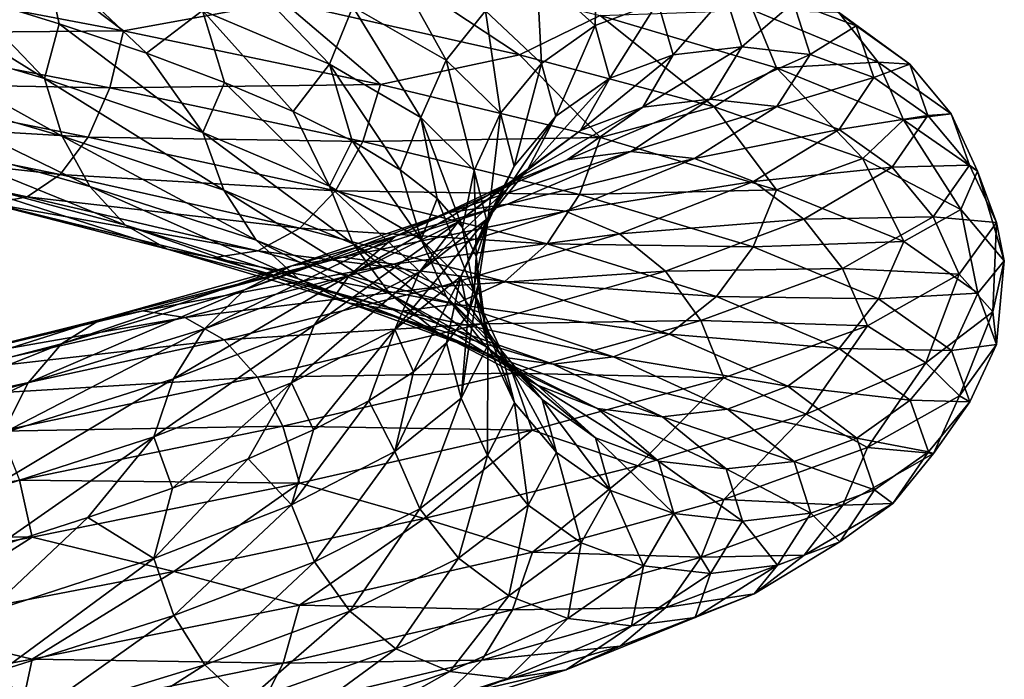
# Model space of a CAD drawing. Header units: metres. Extents: x -109 to 109, y -917 to 389.
# Tile 344 of 656: x 9 to 19, y -648 to -641. Entities that reach past the tile are written whole.
import ezdxf

# ---------------------------------------------------------------- set-up
doc = ezdxf.new("R2010")
doc.units = ezdxf.units.M
doc.layers.add('solid_24503124_XXX_01_SW0001_01', color=7, linetype='CONTINUOUS')

msp = doc.modelspace()

# ---------------------------------------------------------------- linework, layer by layer
at = {"layer": 'solid_24503124_XXX_01_SW0001_01'}
for points in [[(8.659174, -640.049438, -15.756832), (9.797177, -640.910278, -14.995806), (6.81839, -640.342224, -16.469366)], [(8.659174, -640.049438, -15.756832), (11.458955, -640.606995, -13.989355), (9.797177, -640.910278, -14.995806)], [(10.62096, -640.699524, -7.321767), (11.94136, -641.258362, -5.32283), (10.838099, -640.103394, -7.505759)], [(11.94136, -641.258362, -5.32283), (12.185493, -640.661621, -5.466166), (10.838099, -640.103394, -7.505759)], [(14.102925, -640.305176, -3.55435), (14.709834, -640.854492, -1.005091), (14.730626, -640.065735, -3.768452)], [(14.709834, -640.854492, -1.005091), (15.364548, -640.613037, -1.10619), (14.730626, -640.065735, -3.768452)], [(7.048058, -640.837341, -10.46016), (8.97306, -641.406311, -9.037327), (7.06529, -640.21698, -10.344659)], [(8.97306, -641.406311, -9.037327), (8.132161, -640.527466, -9.610631), (7.06529, -640.21698, -10.344659)], [(8.971789, -640.136047, -9.058053), (8.132161, -640.527466, -9.610631), (9.126648, -640.836853, -8.776603)], [(8.971789, -640.136047, -9.058053), (9.126648, -640.836853, -8.776603), (10.03515, -641.143738, -7.854467)], [(8.971789, -640.136047, -9.058053), (10.03515, -641.143738, -7.854467), (10.62096, -640.699524, -7.321767)], [(12.471762, -640.199341, -13.042759), (13.921907, -641.158752, -11.753963), (11.458955, -640.606995, -13.989355)], [(12.185493, -640.661621, -5.466166), (13.158547, -641.216248, -3.222621), (12.565954, -640.146545, -5.682302)], [(12.471762, -640.199341, -13.042759), (14.764288, -640.751038, -10.633175), (13.921907, -641.158752, -11.753963)], [(13.158547, -641.216248, -3.222621), (13.56939, -640.699951, -3.36903), (12.565954, -640.146545, -5.682302)], [(13.56939, -640.699951, -3.36903), (14.153339, -641.250854, -0.915822), (14.102925, -640.305176, -3.55435)], [(14.153339, -641.250854, -0.915822), (14.709834, -640.854492, -1.005091), (14.102925, -640.305176, -3.55435)], [(16.713293, -640.3172, -4.427125), (17.432537, -640.858276, -1.40793), (17.247929, -640.716736, -4.598948)], [(16.777056, -640.615051, -1.315178), (17.432537, -640.858276, -1.40793), (16.713293, -640.3172, -4.427125)], [(6.81839, -640.342224, -16.469366), (9.797177, -640.910278, -14.995806), (6.718122, -640.936829, -16.199699)], [(8.97306, -641.406311, -9.037327), (9.126648, -640.836853, -8.776603), (8.132161, -640.527466, -9.610631)], [(11.458955, -640.606995, -13.989355), (12.473031, -641.469604, -13.022033), (9.797177, -640.910278, -14.995806)], [(11.458955, -640.606995, -13.989355), (13.921907, -641.158752, -11.753963), (12.473031, -641.469604, -13.022033)], [(14.709834, -640.854492, -1.005091), (14.863932, -641.402588, 1.611517), (15.364548, -640.613037, -1.10619)], [(14.863932, -641.402588, 1.611517), (15.525504, -641.159119, 1.626418), (15.364548, -640.613037, -1.10619)], [(15.364548, -640.613037, -1.10619), (15.525504, -641.159119, 1.626418), (16.070675, -640.533264, -1.212075)], [(15.525504, -641.159119, 1.626418), (16.239027, -641.077148, 1.645643), (16.070675, -640.533264, -1.212075)], [(16.070675, -640.533264, -1.212075), (16.239027, -641.077148, 1.645643), (16.777056, -640.615051, -1.315178)], [(16.239027, -641.077148, 1.645643), (16.95281, -641.156738, 1.667695), (16.777056, -640.615051, -1.315178)], [(16.777056, -640.615051, -1.315178), (16.95281, -641.156738, 1.667695), (17.432537, -640.858276, -1.40793)], [(10.62096, -640.699524, -7.321767), (10.03515, -641.143738, -7.854467), (10.849803, -641.448486, -6.852275)], [(10.62096, -640.699524, -7.321767), (10.849803, -641.448486, -6.852275), (11.565654, -641.752136, -5.775679)], [(10.62096, -640.699524, -7.321767), (11.565654, -641.752136, -5.775679), (11.94136, -641.258362, -5.32283)], [(11.94136, -641.258362, -5.32283), (12.89492, -641.813782, -3.124025), (12.185493, -640.661621, -5.466166)], [(12.89492, -641.813782, -3.124025), (13.158547, -641.216248, -3.222621), (12.185493, -640.661621, -5.466166)], [(13.158547, -641.216248, -3.222621), (13.724816, -641.768494, -0.843374), (13.56939, -640.699951, -3.36903)], [(13.724816, -641.768494, -0.843374), (14.153339, -641.250854, -0.915822), (13.56939, -640.699951, -3.36903)], [(16.354179, -640.695557, -7.735243), (16.599787, -641.296387, -7.858477), (14.764288, -640.751038, -10.633175)], [(16.354179, -640.695557, -7.735243), (17.660118, -641.236816, -4.727719), (16.599787, -641.296387, -7.858477)], [(17.247929, -640.716736, -4.598948), (17.660118, -641.236816, -4.727719), (16.354179, -640.695557, -7.735243)], [(17.247929, -640.716736, -4.598948), (17.990181, -641.256165, -1.483506), (17.660118, -641.236816, -4.727719)], [(17.432537, -640.858276, -1.40793), (17.990181, -641.256165, -1.483506), (17.247929, -640.716736, -4.598948)], [(14.764288, -640.751038, -10.633175), (15.950307, -641.700867, -9.138195), (13.921907, -641.158752, -11.753963)], [(14.764288, -640.751038, -10.633175), (16.599787, -641.296387, -7.858477), (15.950307, -641.700867, -9.138195)], [(6.718122, -640.936829, -16.199699), (9.653105, -641.505249, -14.747656), (6.561863, -641.448425, -15.786687)], [(9.797177, -640.910278, -14.995806), (9.653105, -641.505249, -14.747656), (6.718122, -640.936829, -16.199699)], [(9.157589, -642.008484, -9.23696), (8.97306, -641.406311, -9.037327), (7.048058, -640.837341, -10.46016)], [(7.193, -641.440063, -10.688841), (9.157589, -642.008484, -9.23696), (7.048058, -640.837341, -10.46016)], [(8.97306, -641.406311, -9.037327), (10.622464, -641.969788, -7.300797), (9.126648, -640.836853, -8.776603)], [(10.622464, -641.969788, -7.300797), (10.03515, -641.143738, -7.854467), (9.126648, -640.836853, -8.776603)], [(9.797177, -640.910278, -14.995806), (12.473031, -641.469604, -13.022033), (9.653105, -641.505249, -14.747656)], [(14.153339, -641.250854, -0.915822), (14.301607, -641.80072, 1.602189), (14.709834, -640.854492, -1.005091)], [(14.301607, -641.80072, 1.602189), (14.863932, -641.402588, 1.611517), (14.709834, -640.854492, -1.005091)], [(16.95281, -641.156738, 1.667695), (17.615156, -641.397949, 1.691079), (17.432537, -640.858276, -1.40793)], [(17.432537, -640.858276, -1.40793), (17.615156, -641.397949, 1.691079), (17.990181, -641.256165, -1.483506)], [(10.622464, -641.969788, -7.300797), (10.849803, -641.448486, -6.852275), (10.03515, -641.143738, -7.854467)], [(15.207738, -641.705444, 4.344765), (15.906658, -641.621277, 4.488444), (16.239027, -641.077148, 1.645643)], [(15.525504, -641.159119, 1.626418), (15.207738, -641.705444, 4.344765), (16.239027, -641.077148, 1.645643)], [(16.239027, -641.077148, 1.645643), (15.906658, -641.621277, 4.488444), (16.95281, -641.156738, 1.667695)], [(13.921907, -641.158752, -11.753963), (14.765791, -642.021301, -10.612205), (12.473031, -641.469604, -13.022033)], [(12.89492, -641.813782, -3.124025), (13.449843, -642.366882, -0.792239), (13.158547, -641.216248, -3.222621)], [(13.449843, -642.366882, -0.792239), (13.724816, -641.768494, -0.843374), (13.158547, -641.216248, -3.222621)], [(13.921907, -641.158752, -11.753963), (15.950307, -641.700867, -9.138195), (14.765791, -642.021301, -10.612205)], [(14.559707, -641.950928, 4.214472), (15.207738, -641.705444, 4.344765), (15.525504, -641.159119, 1.626418)], [(14.863932, -641.402588, 1.611517), (14.559707, -641.950928, 4.214472), (15.525504, -641.159119, 1.626418)], [(15.906658, -641.621277, 4.488444), (16.605831, -641.69873, 4.634995), (16.95281, -641.156738, 1.667695)], [(17.660118, -641.236816, -4.727719), (17.925339, -641.836914, -4.805942), (16.599787, -641.296387, -7.858477)], [(16.95281, -641.156738, 1.667695), (16.605831, -641.69873, 4.634995), (17.615156, -641.397949, 1.691079)], [(17.660118, -641.236816, -4.727719), (18.420109, -641.774963, -1.538071), (17.925339, -641.836914, -4.805942)], [(17.990181, -641.256165, -1.483506), (18.420109, -641.774963, -1.538071), (17.660118, -641.236816, -4.727719)], [(11.94136, -641.258362, -5.32283), (11.565654, -641.752136, -5.775679), (12.177836, -642.05542, -4.632966)], [(11.94136, -641.258362, -5.32283), (12.177836, -642.05542, -4.632966), (12.679681, -642.358093, -3.435879)], [(11.94136, -641.258362, -5.32283), (12.679681, -642.358093, -3.435879), (12.89492, -641.813782, -3.124025)], [(13.724816, -641.768494, -0.843374), (13.868595, -642.319641, 1.598711), (14.153339, -641.250854, -0.915822)], [(13.868595, -642.319641, 1.598711), (14.301607, -641.80072, 1.602189), (14.153339, -641.250854, -0.915822)], [(16.599787, -641.296387, -7.858477), (17.502071, -642.239807, -6.197215), (15.950307, -641.700867, -9.138195)], [(16.599787, -641.296387, -7.858477), (17.925339, -641.836914, -4.805942), (17.502071, -642.239807, -6.197215)], [(17.615156, -641.397949, 1.691079), (18.178642, -641.794128, 1.714305), (17.990181, -641.256165, -1.483506)], [(17.990181, -641.256165, -1.483506), (18.178642, -641.794128, 1.714305), (18.420109, -641.774963, -1.538071)], [(6.561863, -641.448425, -15.786687), (9.428579, -642.017456, -14.368176), (6.358939, -641.837158, -15.25515)], [(9.653105, -641.505249, -14.747656), (9.428579, -642.017456, -14.368176), (6.561863, -641.448425, -15.786687)], [(9.444375, -642.53186, -9.55442), (9.157589, -642.008484, -9.23696), (7.193, -641.440063, -10.688841)], [(7.418262, -641.964233, -11.051444), (9.444375, -642.53186, -9.55442), (7.193, -641.440063, -10.688841)], [(10.840913, -642.57135, -7.464931), (10.622464, -641.969788, -7.300797), (8.97306, -641.406311, -9.037327)], [(9.157589, -642.008484, -9.23696), (10.840913, -642.57135, -7.464931), (8.97306, -641.406311, -9.037327)], [(10.622464, -641.969788, -7.300797), (11.94305, -642.528687, -5.301578), (10.849803, -641.448486, -6.852275)], [(11.94305, -642.528687, -5.301578), (11.565654, -641.752136, -5.775679), (10.849803, -641.448486, -6.852275)], [(14.008891, -642.350769, 4.107061), (14.559707, -641.950928, 4.214472), (14.863932, -641.402588, 1.611517)], [(14.301607, -641.80072, 1.602189), (14.008891, -642.350769, 4.107061), (14.863932, -641.402588, 1.611517)], [(16.605831, -641.69873, 4.634995), (17.254622, -641.937927, 4.773907), (17.615156, -641.397949, 1.691079)], [(17.615156, -641.397949, 1.691079), (17.254622, -641.937927, 4.773907), (18.178642, -641.794128, 1.714305)], [(9.653105, -641.505249, -14.747656), (12.28961, -642.065063, -12.802755), (9.428579, -642.017456, -14.368176)], [(12.473031, -641.469604, -13.022033), (12.28961, -642.065063, -12.802755), (9.653105, -641.505249, -14.747656)], [(12.473031, -641.469604, -13.022033), (14.765791, -642.021301, -10.612205), (12.28961, -642.065063, -12.802755)], [(14.420542, -642.253479, 6.966058), (15.083284, -642.167236, 7.22973), (15.906658, -641.621277, 4.488444)], [(15.207738, -641.705444, 4.344765), (14.420542, -642.253479, 6.966058), (15.906658, -641.621277, 4.488444)], [(15.906658, -641.621277, 4.488444), (15.083284, -642.167236, 7.22973), (16.605831, -641.69873, 4.634995)], [(11.94305, -642.528687, -5.301578), (12.177836, -642.05542, -4.632966), (11.565654, -641.752136, -5.775679)], [(13.806055, -642.500916, 6.724507), (14.420542, -642.253479, 6.966058), (15.207738, -641.705444, 4.344765)], [(14.559707, -641.950928, 4.214472), (13.806055, -642.500916, 6.724507), (15.207738, -641.705444, 4.344765)], [(15.950307, -641.700867, -9.138195), (16.601477, -642.56665, -7.837225), (14.765791, -642.021301, -10.612205)], [(15.083284, -642.167236, 7.22973), (15.746266, -642.242554, 7.496318), (16.605831, -641.69873, 4.634995)], [(16.605831, -641.69873, 4.634995), (15.746266, -642.242554, 7.496318), (17.254622, -641.937927, 4.773907)], [(15.950307, -641.700867, -9.138195), (17.502071, -642.239807, -6.197215), (16.601477, -642.56665, -7.837225)], [(6.358939, -641.837158, -15.25515), (9.137003, -642.406921, -13.880185), (6.1202, -642.069519, -14.633724)], [(9.428579, -642.017456, -14.368176), (9.137003, -642.406921, -13.880185), (6.358939, -641.837158, -15.25515)], [(12.89492, -641.813782, -3.124025), (12.679681, -642.358093, -3.435879), (13.064448, -642.659485, -2.198776)], [(12.89492, -641.813782, -3.124025), (13.064448, -642.659485, -2.198776), (13.329078, -642.960449, -0.929775)], [(12.89492, -641.813782, -3.124025), (13.329078, -642.960449, -0.929775), (13.449843, -642.366882, -0.792239)], [(13.449843, -642.366882, -0.792239), (13.590741, -642.918884, 1.601128), (13.724816, -641.768494, -0.843374)], [(13.584742, -642.870972, 4.028057), (14.008891, -642.350769, 4.107061), (14.301607, -641.80072, 1.602189)], [(13.868595, -642.319641, 1.598711), (13.584742, -642.870972, 4.028057), (14.301607, -641.80072, 1.602189)], [(13.590741, -642.918884, 1.601128), (13.868595, -642.319641, 1.598711), (13.724816, -641.768494, -0.843374)], [(17.254622, -641.937927, 4.773907), (17.806574, -642.332397, 4.895417), (18.178642, -641.794128, 1.714305)], [(17.925339, -641.836914, -4.805942), (18.520197, -642.773865, -3.037544), (17.502071, -642.239807, -6.197215)], [(18.178642, -641.794128, 1.714305), (17.806574, -642.332397, 4.895417), (18.613075, -642.311584, 1.735913)], [(18.420109, -641.774963, -1.538071), (18.696743, -642.374146, -1.568548), (17.925339, -641.836914, -4.805942)], [(17.925339, -641.836914, -4.805942), (18.696743, -642.374146, -1.568548), (18.520197, -642.773865, -3.037544)], [(18.178642, -641.794128, 1.714305), (18.613075, -642.311584, 1.735913), (18.420109, -641.774963, -1.538071)], [(18.420109, -641.774963, -1.538071), (18.613075, -642.311584, 1.735913), (18.696743, -642.374146, -1.568548)], [(9.816355, -642.935669, -9.970986), (9.444375, -642.53186, -9.55442), (7.418262, -641.964233, -11.051444)], [(7.71044, -642.36908, -11.526565), (9.816355, -642.935669, -9.970986), (7.418262, -641.964233, -11.051444)], [(13.283751, -642.902405, 6.522531), (13.806055, -642.500916, 6.724507), (14.559707, -641.950928, 4.214472)], [(14.008891, -642.350769, 4.107061), (13.283751, -642.902405, 6.522531), (14.559707, -641.950928, 4.214472)], [(15.746266, -642.242554, 7.496318), (16.361473, -642.479858, 7.746617), (17.254622, -641.937927, 4.773907)], [(17.254622, -641.937927, 4.773907), (16.361473, -642.479858, 7.746617), (17.806574, -642.332397, 4.895417)], [(9.428579, -642.017456, -14.368176), (12.00376, -642.578064, -12.468272), (9.137003, -642.406921, -13.880185)], [(11.180415, -643.09375, -7.727221), (10.840913, -642.57135, -7.464931), (9.157589, -642.008484, -9.23696)], [(9.444375, -642.53186, -9.55442), (11.180415, -643.09375, -7.727221), (9.157589, -642.008484, -9.23696)], [(12.28961, -642.065063, -12.802755), (12.00376, -642.578064, -12.468272), (9.428579, -642.017456, -14.368176)], [(12.188657, -643.129517, -5.424812), (11.94305, -642.528687, -5.301578), (10.622464, -641.969788, -7.300797)], [(10.840913, -642.57135, -7.464931), (12.188657, -643.129517, -5.424812), (10.622464, -641.969788, -7.300797)], [(11.94305, -642.528687, -5.301578), (12.896745, -643.084045, -3.102463), (12.177836, -642.05542, -4.632966)], [(12.28961, -642.065063, -12.802755), (14.548653, -642.617432, -10.428212), (12.00376, -642.578064, -12.468272)], [(12.896745, -643.084045, -3.102463), (12.679681, -642.358093, -3.435879), (12.177836, -642.05542, -4.632966)], [(14.765791, -642.021301, -10.612205), (14.548653, -642.617432, -10.428212), (12.28961, -642.065063, -12.802755)], [(14.765791, -642.021301, -10.612205), (16.601477, -642.56665, -7.837225), (14.548653, -642.617432, -10.428212)], [(6.1202, -642.069519, -14.633724), (8.793965, -642.640198, -13.309993), (5.862714, -642.139465, -13.966653)], [(8.793965, -642.640198, -13.309993), (8.423989, -642.711121, -12.698176), (5.862714, -642.139465, -13.966653)], [(9.137003, -642.406921, -13.880185), (8.793965, -642.640198, -13.309993), (6.1202, -642.069519, -14.633724)], [(13.189863, -642.804565, 9.409604), (13.796045, -642.716431, 9.785101), (15.083284, -642.167236, 7.22973)], [(14.420542, -642.253479, 6.966058), (13.189863, -642.804565, 9.409604), (15.083284, -642.167236, 7.22973)], [(15.083284, -642.167236, 7.22973), (13.796045, -642.716431, 9.785101), (15.746266, -642.242554, 7.496318)], [(12.627817, -643.053833, 9.064371), (13.189863, -642.804565, 9.409604), (14.420542, -642.253479, 6.966058)], [(13.806055, -642.500916, 6.724507), (12.627817, -643.053833, 9.064371), (14.420542, -642.253479, 6.966058)], [(13.796045, -642.716431, 9.785101), (14.402447, -642.789795, 10.163555), (15.746266, -642.242554, 7.496318)], [(15.746266, -642.242554, 7.496318), (14.402447, -642.789795, 10.163555), (16.361473, -642.479858, 7.746617)], [(17.502071, -642.239807, -6.197215), (17.927164, -643.107178, -4.78438), (16.601477, -642.56665, -7.837225)], [(17.502071, -642.239807, -6.197215), (18.520197, -642.773865, -3.037544), (17.927164, -643.107178, -4.78438)], [(10.253596, -643.185913, -10.464554), (9.816355, -642.935669, -9.970986), (7.71044, -642.36908, -11.526565)], [(8.05388, -642.620483, -12.08896), (10.253596, -643.185913, -10.464554), (7.71044, -642.36908, -11.526565)], [(12.896745, -643.084045, -3.102463), (13.064448, -642.659485, -2.198776), (12.679681, -642.358093, -3.435879)], [(12.881557, -643.423889, 6.370707), (13.283751, -642.902405, 6.522531), (14.008891, -642.350769, 4.107061)], [(13.584742, -642.870972, 4.028057), (12.881557, -643.423889, 6.370707), (14.008891, -642.350769, 4.107061)], [(13.312575, -643.471069, 3.98201), (13.584742, -642.870972, 4.028057), (13.868595, -642.319641, 1.598711)], [(13.590741, -642.918884, 1.601128), (13.312575, -643.471069, 3.98201), (13.868595, -642.319641, 1.598711)], [(13.449843, -642.366882, -0.792239), (13.329078, -642.960449, -0.929775), (13.472261, -643.261841, 0.362206)], [(13.449843, -642.366882, -0.792239), (13.472261, -643.261841, 0.362206), (13.590741, -642.918884, 1.601128)], [(16.361473, -642.479858, 7.746617), (16.884855, -642.87262, 7.962889), (17.806574, -642.332397, 4.895417)], [(17.806574, -642.332397, 4.895417), (16.884855, -642.87262, 7.962889), (18.232115, -642.848511, 4.9928)], [(17.806574, -642.332397, 4.895417), (18.232115, -642.848511, 4.9928), (18.613075, -642.311584, 1.735913)], [(18.613075, -642.311584, 1.735913), (18.232115, -642.848511, 4.9928), (18.892607, -642.909912, 1.75445)], [(18.696743, -642.374146, -1.568548), (18.974638, -643.306458, 0.256315), (18.520197, -642.773865, -3.037544)], [(18.613075, -642.311584, 1.735913), (18.892607, -642.909912, 1.75445), (18.696743, -642.374146, -1.568548)], [(18.696743, -642.374146, -1.568548), (18.892607, -642.909912, 1.75445), (18.974638, -643.306458, 0.256315)], [(9.137003, -642.406921, -13.880185), (11.632547, -642.968567, -12.038715), (8.793965, -642.640198, -13.309993)], [(12.00376, -642.578064, -12.468272), (11.632547, -642.968567, -12.038715), (9.137003, -642.406921, -13.880185)], [(11.620771, -643.496338, -8.072229), (11.180415, -643.09375, -7.727221), (9.444375, -642.53186, -9.55442)], [(9.816355, -642.935669, -9.970986), (11.620771, -643.496338, -8.072229), (9.444375, -642.53186, -9.55442)], [(12.570366, -643.650818, -5.623537), (12.188657, -643.129517, -5.424812), (10.840913, -642.57135, -7.464931)], [(11.180415, -643.09375, -7.727221), (12.570366, -643.650818, -5.623537), (10.840913, -642.57135, -7.464931)], [(12.00376, -642.578064, -12.468272), (14.21026, -643.131348, -10.148719), (11.632547, -642.968567, -12.038715)], [(13.161964, -643.684082, -3.180686), (12.896745, -643.084045, -3.102463), (11.94305, -642.528687, -5.301578)], [(12.188657, -643.129517, -5.424812), (13.161964, -643.684082, -3.180686), (11.94305, -642.528687, -5.301578)], [(14.548653, -642.617432, -10.428212), (14.21026, -643.131348, -10.148719), (12.00376, -642.578064, -12.468272)], [(12.150088, -643.456848, 8.774265), (12.627817, -643.053833, 9.064371), (13.806055, -642.500916, 6.724507)], [(13.283751, -642.902405, 6.522531), (12.150088, -643.456848, 8.774265), (13.806055, -642.500916, 6.724507)], [(14.402447, -642.789795, 10.163555), (14.965151, -643.025269, 10.517657), (16.361473, -642.479858, 7.746617)], [(16.601477, -642.56665, -7.837225), (16.357344, -643.163452, -7.693888), (14.548653, -642.617432, -10.428212)], [(16.361473, -642.479858, 7.746617), (14.965151, -643.025269, 10.517657), (16.884855, -642.87262, 7.962889)], [(16.601477, -642.56665, -7.837225), (17.927164, -643.107178, -4.78438), (16.357344, -643.163452, -7.693888)], [(10.724792, -643.275269, -10.999599), (10.253596, -643.185913, -10.464554), (8.05388, -642.620483, -12.08896)], [(8.423989, -642.711121, -12.698176), (10.724792, -643.275269, -10.999599), (8.05388, -642.620483, -12.08896)], [(8.793965, -642.640198, -13.309993), (11.195818, -643.203003, -11.537269), (8.423989, -642.711121, -12.698176)], [(11.632547, -642.968567, -12.038715), (11.195818, -643.203003, -11.537269), (8.793965, -642.640198, -13.309993)], [(12.896745, -643.084045, -3.102463), (13.451747, -643.637146, -0.770348), (13.064448, -642.659485, -2.198776)], [(13.451747, -643.637146, -0.770348), (13.329078, -642.960449, -0.929775), (13.064448, -642.659485, -2.198776)], [(14.548653, -642.617432, -10.428212), (16.357344, -643.163452, -7.693888), (14.21026, -643.131348, -10.148719)], [(11.195818, -643.203003, -11.537269), (10.724792, -643.275269, -10.999599), (8.423989, -642.711121, -12.698176)], [(11.551124, -643.360107, 11.599713), (12.081992, -643.270203, 12.075388), (13.796045, -642.716431, 9.785101)], [(13.189863, -642.804565, 9.409604), (11.551124, -643.360107, 11.599713), (13.796045, -642.716431, 9.785101)], [(13.796045, -642.716431, 9.785101), (12.081992, -643.270203, 12.075388), (14.402447, -642.789795, 10.163555)], [(18.520197, -642.773865, -3.037544), (18.698647, -643.644409, -1.546657), (17.927164, -643.107178, -4.78438)], [(18.520197, -642.773865, -3.037544), (18.974638, -643.306458, 0.256315), (18.698647, -643.644409, -1.546657)], [(11.058908, -643.611023, 11.161597), (11.551124, -643.360107, 11.599713), (13.189863, -642.804565, 9.409604)], [(12.627817, -643.053833, 9.064371), (11.058908, -643.611023, 11.161597), (13.189863, -642.804565, 9.409604)], [(12.081992, -643.270203, 12.075388), (12.613053, -643.341858, 12.554055), (14.402447, -642.789795, 10.163555)], [(14.402447, -642.789795, 10.163555), (12.613053, -643.341858, 12.554055), (14.965151, -643.025269, 10.517657)], [(12.623478, -644.02478, 6.277933), (12.881557, -643.423889, 6.370707), (13.584742, -642.870972, 4.028057)], [(13.312575, -643.471069, 3.98201), (12.623478, -644.02478, 6.277933), (13.584742, -642.870972, 4.028057)], [(14.965151, -643.025269, 10.517657), (15.443867, -643.416443, 10.822241), (16.884855, -642.87262, 7.962889)], [(16.884855, -642.87262, 7.962889), (15.443867, -643.416443, 10.822241), (17.288368, -643.387451, 8.13333)], [(16.884855, -642.87262, 7.962889), (17.288368, -643.387451, 8.13333), (18.232115, -642.848511, 4.9928)], [(18.232115, -642.848511, 4.9928), (17.288368, -643.387451, 8.13333), (18.505924, -643.446045, 5.060092)], [(18.232115, -642.848511, 4.9928), (18.505924, -643.446045, 5.060092), (18.892607, -642.909912, 1.75445)], [(12.138385, -643.745056, -8.481684), (11.620771, -643.496338, -8.072229), (9.816355, -642.935669, -9.970986)], [(10.253596, -643.185913, -10.464554), (12.138385, -643.745056, -8.481684), (9.816355, -642.935669, -9.970986)], [(11.632547, -642.968567, -12.038715), (13.770812, -643.523071, -9.790573), (11.195818, -643.203003, -11.537269)], [(14.21026, -643.131348, -10.148719), (13.770812, -643.523071, -9.790573), (11.632547, -642.968567, -12.038715)], [(11.782218, -643.979553, 8.554579), (12.150088, -643.456848, 8.774265), (13.283751, -642.902405, 6.522531)], [(12.881557, -643.423889, 6.370707), (11.782218, -643.979553, 8.554579), (13.283751, -642.902405, 6.522531)], [(13.590741, -642.918884, 1.601128), (13.389484, -643.862305, 2.948291), (13.312575, -643.471069, 3.98201)], [(13.451747, -643.637146, -0.770348), (13.472261, -643.261841, 0.362206), (13.329078, -642.960449, -0.929775)], [(13.590741, -642.918884, 1.601128), (13.492376, -643.5625, 1.659285), (13.389484, -643.862305, 2.948291)], [(13.590741, -642.918884, 1.601128), (13.472261, -643.261841, 0.362206), (13.492376, -643.5625, 1.659285)], [(18.892607, -642.909912, 1.75445), (18.505924, -643.446045, 5.060092), (18.853939, -643.837952, 3.575483)], [(18.892607, -642.909912, 1.75445), (18.853939, -643.837952, 3.575483), (18.974638, -643.306458, 0.256315)], [(10.640533, -644.015442, 10.792542), (11.058908, -643.611023, 11.161597), (12.627817, -643.053833, 9.064371)], [(12.150088, -643.456848, 8.774265), (10.640533, -644.015442, 10.792542), (12.627817, -643.053833, 9.064371)], [(13.065468, -644.051941, -5.886096), (12.570366, -643.650818, -5.623537), (11.180415, -643.09375, -7.727221)], [(11.620771, -643.496338, -8.072229), (13.065468, -644.051941, -5.886096), (11.180415, -643.09375, -7.727221)], [(12.613053, -643.341858, 12.554055), (13.105845, -643.575684, 13.00115), (14.965151, -643.025269, 10.517657)], [(13.72838, -644.236328, -0.800825), (13.451747, -643.637146, -0.770348), (12.896745, -643.084045, -3.102463)], [(13.161964, -643.684082, -3.180686), (13.72838, -644.236328, -0.800825), (12.896745, -643.084045, -3.102463)], [(14.965151, -643.025269, 10.517657), (13.105845, -643.575684, 13.00115), (15.443867, -643.416443, 10.822241)], [(12.696196, -643.832825, -8.926084), (12.138385, -643.745056, -8.481684), (10.253596, -643.185913, -10.464554)], [(10.724792, -643.275269, -10.999599), (12.696196, -643.832825, -8.926084), (10.253596, -643.185913, -10.464554)], [(13.574155, -644.204224, -3.309457), (13.161964, -643.684082, -3.180686), (12.188657, -643.129517, -5.424812)], [(12.570366, -643.650818, -5.623537), (13.574155, -644.204224, -3.309457), (12.188657, -643.129517, -5.424812)], [(14.21026, -643.131348, -10.148719), (15.976882, -643.678528, -7.477753), (13.770812, -643.523071, -9.790573)], [(16.357344, -643.163452, -7.693888), (15.976882, -643.678528, -7.477753), (14.21026, -643.131348, -10.148719)], [(16.357344, -643.163452, -7.693888), (17.663536, -643.704712, -4.685784), (15.976882, -643.678528, -7.477753)], [(17.927164, -643.107178, -4.78438), (17.663536, -643.704712, -4.685784), (16.357344, -643.163452, -7.693888)], [(17.927164, -643.107178, -4.78438), (18.698647, -643.644409, -1.546657), (17.663536, -643.704712, -4.685784)], [(9.557667, -643.921265, 13.470878), (9.99692, -643.829834, 14.032071), (12.081992, -643.270203, 12.075388)], [(11.551124, -643.360107, 11.599713), (9.557667, -643.921265, 13.470878), (12.081992, -643.270203, 12.075388)], [(12.081992, -643.270203, 12.075388), (9.99692, -643.829834, 14.032071), (12.613053, -643.341858, 12.554055)], [(11.195818, -643.203003, -11.537269), (13.253803, -643.759033, -9.373141), (10.724792, -643.275269, -10.999599)], [(13.253803, -643.759033, -9.373141), (12.696196, -643.832825, -8.926084), (10.724792, -643.275269, -10.999599)], [(13.770812, -643.523071, -9.790573), (13.253803, -643.759033, -9.373141), (11.195818, -643.203003, -11.537269)], [(13.451747, -643.637146, -0.770348), (13.592665, -644.189148, 1.623356), (13.472261, -643.261841, 0.362206)], [(13.592665, -644.189148, 1.623356), (13.492376, -643.5625, 1.659285), (13.472261, -643.261841, 0.362206)], [(9.150396, -644.173523, 12.953468), (9.557667, -643.921265, 13.470878), (11.551124, -643.360107, 11.599713)], [(11.058908, -643.611023, 11.161597), (9.150396, -644.173523, 12.953468), (11.551124, -643.360107, 11.599713)], [(9.99692, -643.829834, 14.032071), (10.436332, -643.899963, 14.596289), (12.613053, -643.341858, 12.554055)], [(12.613053, -643.341858, 12.554055), (10.436332, -643.899963, 14.596289), (13.105845, -643.575684, 13.00115)], [(15.443867, -643.416443, 10.822241), (15.812943, -643.930176, 11.060767), (17.288368, -643.387451, 8.13333)], [(17.288368, -643.387451, 8.13333), (15.812943, -643.930176, 11.060767), (17.548006, -643.984192, 8.247632)], [(17.288368, -643.387451, 8.13333), (17.548006, -643.984192, 8.247632), (18.505924, -643.446045, 5.060092)], [(18.974638, -643.306458, 0.256315), (18.894529, -644.180176, 1.776678), (18.698647, -643.644409, -1.546657)], [(18.974638, -643.306458, 0.256315), (18.853939, -643.837952, 3.575483), (18.894529, -644.180176, 1.776678)], [(10.318368, -644.539185, 10.512062), (10.640533, -644.015442, 10.792542), (12.150088, -643.456848, 8.774265)], [(11.782218, -643.979553, 8.554579), (10.318368, -644.539185, 10.512062), (12.150088, -643.456848, 8.774265)], [(11.546165, -644.581238, 8.41826), (11.782218, -643.979553, 8.554579), (12.881557, -643.423889, 6.370707)], [(12.623478, -644.02478, 6.277933), (11.546165, -644.581238, 8.41826), (12.881557, -643.423889, 6.370707)], [(13.647431, -644.299011, -6.198637), (13.065468, -644.051941, -5.886096), (11.620771, -643.496338, -8.072229)], [(12.138385, -643.745056, -8.481684), (13.647431, -644.299011, -6.198637), (11.620771, -643.496338, -8.072229)], [(13.312575, -643.471069, 3.98201), (12.817499, -644.463684, 5.470673), (12.623478, -644.02478, 6.277933)], [(13.312575, -643.471069, 3.98201), (13.163794, -644.162415, 4.22172), (12.817499, -644.463684, 5.470673)], [(13.105845, -643.575684, 13.00115), (13.525084, -643.965515, 13.384845), (15.443867, -643.416443, 10.822241)], [(13.312575, -643.471069, 3.98201), (13.389484, -643.862305, 2.948291), (13.163794, -644.162415, 4.22172)], [(15.443867, -643.416443, 10.822241), (13.525084, -643.965515, 13.384845), (15.812943, -643.930176, 11.060767)], [(18.505924, -643.446045, 5.060092), (17.548006, -643.984192, 8.247632), (18.157423, -644.371094, 6.825209)], [(18.505924, -643.446045, 5.060092), (18.157423, -644.371094, 6.825209), (18.853939, -643.837952, 3.575483)], [(10.436332, -643.899963, 14.596289), (10.844079, -644.132446, 15.122768), (13.105845, -643.575684, 13.00115)], [(13.105845, -643.575684, 13.00115), (10.844079, -644.132446, 15.122768), (13.525084, -643.965515, 13.384845)], [(13.770812, -643.523071, -9.790573), (15.482801, -644.071655, -7.201885), (13.253803, -643.759033, -9.373141)], [(13.314459, -644.741333, 4.004574), (13.389484, -643.862305, 2.948291), (13.492376, -643.5625, 1.659285)], [(13.592665, -644.189148, 1.623356), (13.314459, -644.741333, 4.004574), (13.492376, -643.5625, 1.659285)], [(15.976882, -643.678528, -7.477753), (15.482801, -644.071655, -7.201885), (13.770812, -643.523071, -9.790573)], [(8.804223, -644.579102, 12.517017), (9.150396, -644.173523, 12.953468), (11.058908, -643.611023, 11.161597)], [(10.640533, -644.015442, 10.792542), (8.804223, -644.579102, 12.517017), (11.058908, -643.611023, 11.161597)], [(14.108791, -644.60376, -3.481281), (13.574155, -644.204224, -3.309457), (12.570366, -643.650818, -5.623537)], [(13.065468, -644.051941, -5.886096), (14.108791, -644.60376, -3.481281), (12.570366, -643.650818, -5.623537)], [(14.158309, -644.755127, -0.85539), (13.72838, -644.236328, -0.800825), (13.161964, -643.684082, -3.180686)], [(13.574155, -644.204224, -3.309457), (14.158309, -644.755127, -0.85539), (13.161964, -643.684082, -3.180686)], [(13.872196, -644.787476, 1.641892), (13.592665, -644.189148, 1.623356), (13.451747, -643.637146, -0.770348)], [(13.72838, -644.236328, -0.800825), (13.872196, -644.787476, 1.641892), (13.451747, -643.637146, -0.770348)], [(15.976882, -643.678528, -7.477753), (17.252693, -644.221008, -4.539374), (15.482801, -644.071655, -7.201885)], [(17.663536, -643.704712, -4.685784), (17.252693, -644.221008, -4.539374), (15.976882, -643.678528, -7.477753)], [(17.663536, -643.704712, -4.685784), (18.423674, -644.242798, -1.495521), (17.252693, -644.221008, -4.539374)], [(18.698647, -643.644409, -1.546657), (18.423674, -644.242798, -1.495521), (17.663536, -643.704712, -4.685784)], [(18.698647, -643.644409, -1.546657), (18.894529, -644.180176, 1.776678), (18.423674, -644.242798, -1.495521)], [(14.274589, -644.384949, -6.538597), (13.647431, -644.299011, -6.198637), (12.138385, -643.745056, -8.481684)], [(12.696196, -643.832825, -8.926084), (14.274589, -644.384949, -6.538597), (12.138385, -643.745056, -8.481684)], [(13.253803, -643.759033, -9.373141), (14.901519, -644.309326, -6.881254), (12.696196, -643.832825, -8.926084)], [(15.482801, -644.071655, -7.201885), (14.901519, -644.309326, -6.881254), (13.253803, -643.759033, -9.373141)], [(7.268374, -644.489014, 14.963104), (7.602416, -644.396362, 15.592402), (9.99692, -643.829834, 14.032071)], [(9.557667, -643.921265, 13.470878), (7.268374, -644.489014, 14.963104), (9.99692, -643.829834, 14.032071)], [(9.99692, -643.829834, 14.032071), (7.602416, -644.396362, 15.592402), (10.436332, -643.899963, 14.596289)], [(7.602416, -644.396362, 15.592402), (7.936578, -644.465332, 16.224747), (10.436332, -643.899963, 14.596289)], [(10.436332, -643.899963, 14.596289), (7.936578, -644.465332, 16.224747), (10.844079, -644.132446, 15.122768)], [(14.901519, -644.309326, -6.881254), (14.274589, -644.384949, -6.538597), (12.696196, -643.832825, -8.926084)], [(13.314459, -644.741333, 4.004574), (13.163794, -644.162415, 4.22172), (13.389484, -643.862305, 2.948291)], [(18.853939, -643.837952, 3.575483), (18.157423, -644.371094, 6.825209), (18.507809, -644.716248, 5.082656)], [(18.853939, -643.837952, 3.575483), (18.507809, -644.716248, 5.082656), (18.894529, -644.180176, 1.776678)], [(6.958655, -644.742371, 14.38255), (7.268374, -644.489014, 14.963104), (9.557667, -643.921265, 13.470878)], [(9.150396, -644.173523, 12.953468), (6.958655, -644.742371, 14.38255), (9.557667, -643.921265, 13.470878)], [(8.537656, -645.10376, 12.184638), (8.804223, -644.579102, 12.517017), (10.640533, -644.015442, 10.792542)], [(10.318368, -644.539185, 10.512062), (8.537656, -645.10376, 12.184638), (10.640533, -644.015442, 10.792542)], [(10.111642, -645.141479, 10.336733), (10.318368, -644.539185, 10.512062), (11.782218, -643.979553, 8.554579)], [(11.546165, -644.581238, 8.41826), (10.111642, -645.141479, 10.336733), (11.782218, -643.979553, 8.554579)], [(10.844079, -644.132446, 15.122768), (11.190968, -644.521118, 15.573999), (13.525084, -643.965515, 13.384845)], [(13.525084, -643.965515, 13.384845), (11.190968, -644.521118, 15.573999), (13.848307, -644.478149, 13.684364)], [(13.525084, -643.965515, 13.384845), (13.848307, -644.478149, 13.684364), (15.812943, -643.930176, 11.060767)], [(15.812943, -643.930176, 11.060767), (13.848307, -644.478149, 13.684364), (16.050423, -644.526062, 11.218877)], [(15.812943, -643.930176, 11.060767), (16.050423, -644.526062, 11.218877), (17.548006, -643.984192, 8.247632)], [(17.548006, -643.984192, 8.247632), (16.050423, -644.526062, 11.218877), (16.911583, -644.906738, 9.903467)], [(17.548006, -643.984192, 8.247632), (16.911583, -644.906738, 9.903467), (18.157423, -644.371094, 6.825209)], [(12.623478, -644.02478, 6.277933), (11.777888, -645.06897, 7.844063), (11.546165, -644.581238, 8.41826)], [(12.623478, -644.02478, 6.277933), (12.353776, -644.766113, 6.683242), (11.777888, -645.06897, 7.844063)], [(12.623478, -644.02478, 6.277933), (12.817499, -644.463684, 5.470673), (12.353776, -644.766113, 6.683242)], [(14.737226, -644.848938, -3.687168), (14.108791, -644.60376, -3.481281), (13.065468, -644.051941, -5.886096)], [(13.647431, -644.299011, -6.198637), (14.737226, -644.848938, -3.687168), (13.065468, -644.051941, -5.886096)], [(15.482801, -644.071655, -7.201885), (16.719158, -644.615723, -4.354054), (14.901519, -644.309326, -6.881254)], [(17.252693, -644.221008, -4.539374), (16.719158, -644.615723, -4.354054), (15.482801, -644.071655, -7.201885)], [(6.695399, -645.148865, 13.892426), (6.958655, -644.742371, 14.38255), (9.150396, -644.173523, 12.953468)], [(8.804223, -644.579102, 12.517017), (6.695399, -645.148865, 13.892426), (9.150396, -644.173523, 12.953468)], [(7.936578, -644.465332, 16.224747), (8.24666, -644.696655, 16.814445), (10.844079, -644.132446, 15.122768)], [(10.844079, -644.132446, 15.122768), (8.24666, -644.696655, 16.814445), (11.190968, -644.521118, 15.573999)], [(12.625265, -645.295044, 6.30082), (12.817499, -644.463684, 5.470673), (13.163794, -644.162415, 4.22172)], [(13.314459, -644.741333, 4.004574), (12.625265, -645.295044, 6.30082), (13.163794, -644.162415, 4.22172)], [(13.588269, -645.338867, 4.071867), (13.314459, -644.741333, 4.004574), (13.592665, -644.189148, 1.623356)], [(14.715953, -645.153015, -0.930965), (14.158309, -644.755127, -0.85539), (13.574155, -644.204224, -3.309457)], [(14.108791, -644.60376, -3.481281), (14.715953, -645.153015, -0.930965), (13.574155, -644.204224, -3.309457)], [(13.872196, -644.787476, 1.641892), (13.588269, -645.338867, 4.071867), (13.592665, -644.189148, 1.623356)], [(17.252693, -644.221008, -4.539374), (17.99515, -644.760437, -1.423074), (16.719158, -644.615723, -4.354054)], [(18.423674, -644.242798, -1.495521), (17.99515, -644.760437, -1.423074), (17.252693, -644.221008, -4.539374)], [(18.894529, -644.180176, 1.776678), (18.616676, -644.779419, 1.779095), (18.423674, -644.242798, -1.495521)], [(18.894529, -644.180176, 1.776678), (18.507809, -644.716248, 5.082656), (18.616676, -644.779419, 1.779095)], [(15.414465, -644.932861, -3.912191), (14.737226, -644.848938, -3.687168), (13.647431, -644.299011, -6.198637)], [(14.274589, -644.384949, -6.538597), (15.414465, -644.932861, -3.912191), (13.647431, -644.299011, -6.198637)], [(14.306628, -645.304932, 1.663501), (13.872196, -644.787476, 1.641892), (13.72838, -644.236328, -0.800825)], [(14.158309, -644.755127, -0.85539), (14.306628, -645.304932, 1.663501), (13.72838, -644.236328, -0.800825)], [(14.901519, -644.309326, -6.881254), (16.091457, -644.855225, -4.139953), (14.274589, -644.384949, -6.538597)], [(16.719158, -644.615723, -4.354054), (16.091457, -644.855225, -4.139953), (14.901519, -644.309326, -6.881254)], [(18.423674, -644.242798, -1.495521), (18.616676, -644.779419, 1.779095), (17.99515, -644.760437, -1.423074)], [(16.091457, -644.855225, -4.139953), (15.414465, -644.932861, -3.912191), (14.274589, -644.384949, -6.538597)], [(18.157423, -644.371094, 6.825209), (16.911583, -644.906738, 9.903467), (17.549791, -645.254395, 8.270519)], [(18.157423, -644.371094, 6.825209), (17.549791, -645.254395, 8.270519), (18.507809, -644.716248, 5.082656)], [(8.24666, -644.696655, 16.814445), (8.51046, -645.084412, 17.31946), (11.190968, -644.521118, 15.573999)], [(11.190968, -644.521118, 15.573999), (8.51046, -645.084412, 17.31946), (11.458408, -645.032776, 15.925589)], [(11.190968, -644.521118, 15.573999), (11.458408, -645.032776, 15.925589), (13.848307, -644.478149, 13.684364)], [(13.848307, -644.478149, 13.684364), (11.458408, -645.032776, 15.925589), (14.05628, -645.073364, 13.881721)], [(12.625265, -645.295044, 6.30082), (12.353776, -644.766113, 6.683242), (12.817499, -644.463684, 5.470673)], [(13.848307, -644.478149, 13.684364), (14.05628, -645.073364, 13.881721), (16.050423, -644.526062, 11.218877)], [(16.050423, -644.526062, 11.218877), (14.05628, -645.073364, 13.881721), (15.155974, -645.445618, 12.710426)], [(16.050423, -644.526062, 11.218877), (15.155974, -645.445618, 12.710426), (16.911583, -644.906738, 9.903467)], [(6.492681, -645.674255, 13.518717), (6.695399, -645.148865, 13.892426), (8.804223, -644.579102, 12.517017)], [(8.537656, -645.10376, 12.184638), (6.492681, -645.674255, 13.518717), (8.804223, -644.579102, 12.517017)], [(8.366607, -645.706665, 11.976007), (8.537656, -645.10376, 12.184638), (10.318368, -644.539185, 10.512062)], [(10.111642, -645.141479, 10.336733), (8.366607, -645.706665, 11.976007), (10.318368, -644.539185, 10.512062)], [(11.546165, -644.581238, 8.41826), (10.306132, -645.678528, 9.975595), (10.111642, -645.141479, 10.336733)], [(11.546165, -644.581238, 8.41826), (11.093878, -645.372742, 8.943542), (10.306132, -645.678528, 9.975595)], [(11.546165, -644.581238, 8.41826), (11.777888, -645.06897, 7.844063), (11.093878, -645.372742, 8.943542)], [(15.371432, -645.39624, -1.023718), (14.715953, -645.153015, -0.930965), (14.108791, -644.60376, -3.481281)], [(14.737226, -644.848938, -3.687168), (15.371432, -645.39624, -1.023718), (14.108791, -644.60376, -3.481281)], [(16.719158, -644.615723, -4.354054), (17.438656, -645.156799, -1.333805), (16.091457, -644.855225, -4.139953)], [(17.99515, -644.760437, -1.423074), (17.438656, -645.156799, -1.333805), (16.719158, -644.615723, -4.354054)], [(18.507809, -644.716248, 5.082656), (17.549791, -645.254395, 8.270519), (18.235641, -645.316345, 5.036609)], [(18.507809, -644.716248, 5.082656), (18.235641, -645.316345, 5.036609), (18.616676, -644.779419, 1.779095)], [(11.547798, -645.85144, 8.441448), (11.777888, -645.06897, 7.844063), (12.353776, -644.766113, 6.683242)], [(12.625265, -645.295044, 6.30082), (11.547798, -645.85144, 8.441448), (12.353776, -644.766113, 6.683242)], [(12.884902, -645.891724, 6.415122), (12.625265, -645.295044, 6.30082), (13.314459, -644.741333, 4.004574)], [(13.588269, -645.338867, 4.071867), (12.884902, -645.891724, 6.415122), (13.314459, -644.741333, 4.004574)], [(14.013809, -645.85498, 4.169249), (13.588269, -645.338867, 4.071867), (13.872196, -644.787476, 1.641892)], [(14.306628, -645.304932, 1.663501), (14.013809, -645.85498, 4.169249), (13.872196, -644.787476, 1.641892)], [(14.870114, -645.701111, 1.686727), (14.306628, -645.304932, 1.663501), (14.158309, -644.755127, -0.85539)], [(14.715953, -645.153015, -0.930965), (14.870114, -645.701111, 1.686727), (14.158309, -644.755127, -0.85539)], [(17.99515, -644.760437, -1.423074), (18.183664, -645.29834, 1.775617), (17.438656, -645.156799, -1.333805)], [(18.616676, -644.779419, 1.779095), (18.183664, -645.29834, 1.775617), (17.99515, -644.760437, -1.423074)], [(18.616676, -644.779419, 1.779095), (18.235641, -645.316345, 5.036609), (18.183664, -645.29834, 1.775617)], [(16.077814, -645.478027, -1.12682), (15.371432, -645.39624, -1.023718), (14.737226, -644.848938, -3.687168)], [(15.414465, -644.932861, -3.912191), (16.077814, -645.478027, -1.12682), (14.737226, -644.848938, -3.687168)], [(16.911583, -644.906738, 9.903467), (15.155974, -645.445618, 12.710426), (16.052055, -645.796326, 11.242065)], [(16.091457, -644.855225, -4.139953), (16.783941, -645.398254, -1.232705), (15.414465, -644.932861, -3.912191)], [(16.783941, -645.398254, -1.232705), (16.077814, -645.478027, -1.12682), (15.414465, -644.932861, -3.912191)], [(16.911583, -644.906738, 9.903467), (16.052055, -645.796326, 11.242065), (17.549791, -645.254395, 8.270519)], [(17.438656, -645.156799, -1.333805), (16.783941, -645.398254, -1.232705), (16.091457, -644.855225, -4.139953)], [(8.51046, -645.084412, 17.31946), (8.713842, -645.595398, 17.712515), (11.458408, -645.032776, 15.925589)], [(11.458408, -645.032776, 15.925589), (8.713842, -645.595398, 17.712515), (11.630491, -645.627441, 16.156446)], [(11.458408, -645.032776, 15.925589), (11.630491, -645.627441, 16.156446), (14.05628, -645.073364, 13.881721)], [(10.111642, -645.141479, 10.336733), (8.46112, -646.292969, 11.787655), (8.366607, -645.706665, 11.976007)], [(10.111642, -645.141479, 10.336733), (9.425014, -645.985474, 10.927261), (8.46112, -646.292969, 11.787655)], [(10.111642, -645.141479, 10.336733), (10.306132, -645.678528, 9.975595), (9.425014, -645.985474, 10.927261)], [(11.547798, -645.85144, 8.441448), (11.093878, -645.372742, 8.943542), (11.777888, -645.06897, 7.844063)], [(14.05628, -645.073364, 13.881721), (11.630491, -645.627441, 16.156446), (12.930522, -645.993286, 15.18396)], [(14.05628, -645.073364, 13.881721), (12.930522, -645.993286, 15.18396), (15.155974, -645.445618, 12.710426)], [(15.532461, -645.942322, 1.710111), (14.870114, -645.701111, 1.686727), (14.715953, -645.153015, -0.930965)], [(15.371432, -645.39624, -1.023718), (15.532461, -645.942322, 1.710111), (14.715953, -645.153015, -0.930965)], [(17.438656, -645.156799, -1.333805), (17.62134, -645.696472, 1.766289), (16.783941, -645.398254, -1.232705)], [(18.183664, -645.29834, 1.775617), (17.62134, -645.696472, 1.766289), (17.438656, -645.156799, -1.333805)], [(11.785277, -646.447388, 8.599559), (11.547798, -645.85144, 8.441448), (12.625265, -645.295044, 6.30082)], [(12.884902, -645.891724, 6.415122), (11.785277, -646.447388, 8.599559), (12.625265, -645.295044, 6.30082)], [(13.288415, -646.406616, 6.585563), (12.884902, -645.891724, 6.415122), (13.588269, -645.338867, 4.071867)], [(14.013809, -645.85498, 4.169249), (13.288415, -646.406616, 6.585563), (13.588269, -645.338867, 4.071867)], [(14.565763, -646.249451, 4.29076), (14.013809, -645.85498, 4.169249), (14.306628, -645.304932, 1.663501)], [(14.870114, -645.701111, 1.686727), (14.565763, -646.249451, 4.29076), (14.306628, -645.304932, 1.663501)], [(17.549791, -645.254395, 8.270519), (16.052055, -645.796326, 11.242065), (17.291714, -645.855347, 8.177746)], [(17.549791, -645.254395, 8.270519), (17.291714, -645.855347, 8.177746), (18.235641, -645.316345, 5.036609)], [(18.235641, -645.316345, 5.036609), (17.291714, -645.855347, 8.177746), (17.811493, -645.836609, 4.957605)], [(18.183664, -645.29834, 1.775617), (17.811493, -645.836609, 4.957605), (17.62134, -645.696472, 1.766289)], [(18.235641, -645.316345, 5.036609), (17.811493, -645.836609, 4.957605), (18.183664, -645.29834, 1.775617)], [(10.113073, -646.411743, 10.360191), (10.306132, -645.678528, 9.975595), (11.093878, -645.372742, 8.943542)], [(11.547798, -645.85144, 8.441448), (10.113073, -646.411743, 10.360191), (11.093878, -645.372742, 8.943542)], [(15.155974, -645.445618, 12.710426), (12.930522, -645.993286, 15.18396), (14.057712, -646.343628, 13.905179)], [(15.155974, -645.445618, 12.710426), (14.057712, -646.343628, 13.905179), (16.052055, -645.796326, 11.242065)], [(16.246243, -646.021912, 1.732163), (15.532461, -645.942322, 1.710111), (15.371432, -645.39624, -1.023718)], [(16.077814, -645.478027, -1.12682), (16.246243, -646.021912, 1.732163), (15.371432, -645.39624, -1.023718)], [(16.783941, -645.398254, -1.232705), (16.959766, -645.939941, 1.751388), (16.077814, -645.478027, -1.12682)], [(17.62134, -645.696472, 1.766289), (16.959766, -645.939941, 1.751388), (16.783941, -645.398254, -1.232705)], [(16.959766, -645.939941, 1.751388), (16.246243, -646.021912, 1.732163), (16.077814, -645.478027, -1.12682)], [(8.713842, -645.595398, 17.712515), (5.701469, -646.166809, 18.994123), (8.844707, -646.189575, 17.970053)], [(8.713842, -645.595398, 17.712515), (8.844707, -646.189575, 17.970053), (11.630491, -645.627441, 16.156446)], [(11.630491, -645.627441, 16.156446), (8.844707, -646.189575, 17.970053), (10.322457, -646.545959, 17.224148)], [(11.630491, -645.627441, 16.156446), (10.322457, -646.545959, 17.224148), (12.930522, -645.993286, 15.18396)], [(10.113073, -646.411743, 10.360191), (9.425014, -645.985474, 10.927261), (10.306132, -645.678528, 9.975595)], [(15.214553, -646.488586, 4.429671), (14.565763, -646.249451, 4.29076), (14.870114, -645.701111, 1.686727)], [(15.532461, -645.942322, 1.710111), (15.214553, -646.488586, 4.429671), (14.870114, -645.701111, 1.686727)], [(17.62134, -645.696472, 1.766289), (17.260677, -646.23645, 4.850195), (16.959766, -645.939941, 1.751388)], [(17.811493, -645.836609, 4.957605), (17.260677, -646.23645, 4.850195), (17.62134, -645.696472, 1.766289)], [(10.321047, -647.006958, 10.557548), (10.113073, -646.411743, 10.360191), (11.547798, -645.85144, 8.441448)], [(11.785277, -646.447388, 8.599559), (10.321047, -647.006958, 10.557548), (11.547798, -645.85144, 8.441448)], [(13.811797, -646.799377, 6.801835), (13.288415, -646.406616, 6.585563), (14.013809, -645.85498, 4.169249)], [(14.565763, -646.249451, 4.29076), (13.811797, -646.799377, 6.801835), (14.013809, -645.85498, 4.169249)], [(16.052055, -645.796326, 11.242065), (14.057712, -646.343628, 13.905179), (15.816003, -646.39801, 11.105746)], [(16.052055, -645.796326, 11.242065), (15.816003, -646.39801, 11.105746), (17.291714, -645.855347, 8.177746)], [(17.291714, -645.855347, 8.177746), (15.816003, -646.39801, 11.105746), (16.889519, -646.376831, 8.025922)], [(17.811493, -645.836609, 4.957605), (16.889519, -646.376831, 8.025922), (17.260677, -646.23645, 4.850195)], [(17.291714, -645.855347, 8.177746), (16.889519, -646.376831, 8.025922), (17.811493, -645.836609, 4.957605)], [(12.154354, -646.96106, 8.838085), (11.785277, -646.447388, 8.599559), (12.884902, -645.891724, 6.415122)], [(13.288415, -646.406616, 6.585563), (12.154354, -646.96106, 8.838085), (12.884902, -645.891724, 6.415122)], [(15.913726, -646.56604, 4.576222), (15.214553, -646.488586, 4.429671), (15.532461, -645.942322, 1.710111)], [(16.246243, -646.021912, 1.732163), (15.913726, -646.56604, 4.576222), (15.532461, -645.942322, 1.710111)], [(16.959766, -645.939941, 1.751388), (16.612646, -646.481934, 4.719901), (16.246243, -646.021912, 1.732163)], [(17.260677, -646.23645, 4.850195), (16.612646, -646.481934, 4.719901), (16.959766, -645.939941, 1.751388)], [(8.36779, -646.976929, 11.999696), (8.46112, -646.292969, 11.787655), (9.425014, -645.985474, 10.927261)], [(10.113073, -646.411743, 10.360191), (8.36779, -646.976929, 11.999696), (9.425014, -645.985474, 10.927261)], [(12.930522, -645.993286, 15.18396), (10.322457, -646.545959, 17.224148), (11.631675, -646.897705, 16.180136)], [(12.930522, -645.993286, 15.18396), (11.631675, -646.897705, 16.180136), (14.057712, -646.343628, 13.905179)], [(16.612646, -646.481934, 4.719901), (15.913726, -646.56604, 4.576222), (16.246243, -646.021912, 1.732163)], [(5.701469, -646.166809, 18.994123), (5.787094, -646.760681, 19.270754), (8.844707, -646.189575, 17.970053)], [(8.844707, -646.189575, 17.970053), (5.787094, -646.760681, 19.270754), (7.391504, -647.108948, 18.785767)], [(8.844707, -646.189575, 17.970053), (7.391504, -647.108948, 18.785767), (10.322457, -646.545959, 17.224148)], [(14.427004, -647.036621, 7.052134), (13.811797, -646.799377, 6.801835), (14.565763, -646.249451, 4.29076)], [(15.214553, -646.488586, 4.429671), (14.427004, -647.036621, 7.052134), (14.565763, -646.249451, 4.29076)], [(17.260677, -646.23645, 4.850195), (16.367216, -646.77832, 7.823945), (16.612646, -646.481934, 4.719901)], [(16.889519, -646.376831, 8.025922), (16.367216, -646.77832, 7.823945), (17.260677, -646.23645, 4.850195)], [(14.057712, -646.343628, 13.905179), (11.631675, -646.897705, 16.180136), (13.850986, -646.945984, 13.72985)], [(14.057712, -646.343628, 13.905179), (13.850986, -646.945984, 13.72985), (15.816003, -646.39801, 11.105746)], [(16.889519, -646.376831, 8.025922), (15.448133, -646.920654, 10.88606), (16.367216, -646.77832, 7.823945)], [(15.816003, -646.39801, 11.105746), (15.448133, -646.920654, 10.88606), (16.889519, -646.376831, 8.025922)], [(8.539873, -647.571533, 12.230555), (8.36779, -646.976929, 11.999696), (10.113073, -646.411743, 10.360191)], [(10.321047, -647.006958, 10.557548), (8.539873, -647.571533, 12.230555), (10.113073, -646.411743, 10.360191)], [(10.644269, -647.519592, 10.857067), (10.321047, -647.006958, 10.557548), (11.785277, -646.447388, 8.599559)], [(12.154354, -646.96106, 8.838085), (10.644269, -647.519592, 10.857067), (11.785277, -646.447388, 8.599559)], [(12.63307, -647.352295, 9.142668), (12.154354, -646.96106, 8.838085), (13.288415, -646.406616, 6.585563)], [(13.811797, -646.799377, 6.801835), (12.63307, -647.352295, 9.142668), (13.288415, -646.406616, 6.585563)], [(15.816003, -646.39801, 11.105746), (13.850986, -646.945984, 13.72985), (15.448133, -646.920654, 10.88606)], [(10.322457, -646.545959, 17.224148), (7.391504, -647.108948, 18.785767), (8.845608, -647.459778, 17.993927)], [(10.322457, -646.545959, 17.224148), (8.845608, -647.459778, 17.993927), (11.631675, -646.897705, 16.180136)], [(15.089986, -647.111938, 7.318722), (14.427004, -647.036621, 7.052134), (15.214553, -646.488586, 4.429671)], [(15.913726, -646.56604, 4.576222), (15.089986, -647.111938, 7.318722), (15.214553, -646.488586, 4.429671)], [(15.752728, -647.025757, 7.582394), (15.089986, -647.111938, 7.318722), (15.913726, -646.56604, 4.576222)], [(16.612646, -646.481934, 4.719901), (15.752728, -647.025757, 7.582394), (15.913726, -646.56604, 4.576222)], [(16.367216, -646.77832, 7.823945), (15.752728, -647.025757, 7.582394), (16.612646, -646.481934, 4.719901)], [(16.367216, -646.77832, 7.823945), (14.970403, -647.323669, 10.595954), (15.752728, -647.025757, 7.582394)], [(15.448133, -646.920654, 10.88606), (14.970403, -647.323669, 10.595954), (16.367216, -646.77832, 7.823945)], [(13.195774, -647.587708, 9.496771), (12.63307, -647.352295, 9.142668), (13.811797, -646.799377, 6.801835)], [(14.427004, -647.036621, 7.052134), (13.195774, -647.587708, 9.496771), (13.811797, -646.799377, 6.801835)], [(11.631675, -646.897705, 16.180136), (8.845608, -647.459778, 17.993927), (11.460626, -647.50061, 15.971505)], [(11.063508, -647.909424, 11.240762), (10.644269, -647.519592, 10.857067), (12.154354, -646.96106, 8.838085)], [(12.63307, -647.352295, 9.142668), (11.063508, -647.909424, 11.240762), (12.154354, -646.96106, 8.838085)], [(11.631675, -646.897705, 16.180136), (11.460626, -647.50061, 15.971505), (13.850986, -646.945984, 13.72985)], [(13.850986, -646.945984, 13.72985), (11.460626, -647.50061, 15.971505), (13.52882, -647.469727, 13.449369)], [(15.448133, -646.920654, 10.88606), (13.52882, -647.469727, 13.449369), (14.970403, -647.323669, 10.595954)], [(13.850986, -646.945984, 13.72985), (13.52882, -647.469727, 13.449369), (15.448133, -646.920654, 10.88606)], [(8.807314, -648.083252, 12.582143), (8.539873, -647.571533, 12.230555), (10.321047, -647.006958, 10.557548)], [(10.644269, -647.519592, 10.857067), (8.807314, -648.083252, 12.582143), (10.321047, -647.006958, 10.557548)], [(13.802176, -647.661133, 9.875224), (13.195774, -647.587708, 9.496771), (14.427004, -647.036621, 7.052134)], [(15.089986, -647.111938, 7.318722), (13.802176, -647.661133, 9.875224), (14.427004, -647.036621, 7.052134)], [(15.752728, -647.025757, 7.582394), (14.408358, -647.572937, 10.250721), (15.089986, -647.111938, 7.318722)], [(14.970403, -647.323669, 10.595954), (14.408358, -647.572937, 10.250721), (15.752728, -647.025757, 7.582394)], [(7.391504, -647.108948, 18.785767), (5.787683, -648.030884, 19.294758), (8.845608, -647.459778, 17.993927)], [(14.408358, -647.572937, 10.250721), (13.802176, -647.661133, 9.875224), (15.089986, -647.111938, 7.318722)], [(11.5563, -648.14325, 11.687857), (11.063508, -647.909424, 11.240762), (12.63307, -647.352295, 9.142668)], [(13.195774, -647.587708, 9.496771), (11.5563, -648.14325, 11.687857), (12.63307, -647.352295, 9.142668)], [(14.970403, -647.323669, 10.595954), (13.110445, -647.874084, 13.080315), (14.408358, -647.572937, 10.250721)], [(13.52882, -647.469727, 13.449369), (13.110445, -647.874084, 13.080315), (14.970403, -647.323669, 10.595954)], [(8.845608, -647.459778, 17.993927), (5.787683, -648.030884, 19.294758), (8.715528, -648.063171, 17.758774)], [(8.845608, -647.459778, 17.993927), (8.715528, -648.063171, 17.758774), (11.460626, -647.50061, 15.971505)], [(11.460626, -647.50061, 15.971505), (8.715528, -648.063171, 17.758774), (11.194058, -648.025269, 15.639126)], [(13.52882, -647.469727, 13.449369), (11.194058, -648.025269, 15.639126), (13.110445, -647.874084, 13.080315)], [(11.460626, -647.50061, 15.971505), (11.194058, -648.025269, 15.639126), (13.52882, -647.469727, 13.449369)], [(8.807314, -648.083252, 12.582143), (6.69775, -648.653015, 13.958031), (8.539873, -647.571533, 12.230555)], [(9.154202, -648.471924, 13.033375), (8.807314, -648.083252, 12.582143), (10.644269, -647.519592, 10.857067)], [(11.063508, -647.909424, 11.240762), (9.154202, -648.471924, 13.033375), (10.644269, -647.519592, 10.857067)], [(12.087361, -648.214905, 12.166524), (11.5563, -648.14325, 11.687857), (13.195774, -647.587708, 9.496771)], [(13.802176, -647.661133, 9.875224), (12.087361, -648.214905, 12.166524), (13.195774, -647.587708, 9.496771)], [(14.408358, -647.572937, 10.250721), (12.61823, -648.125, 12.642199), (13.802176, -647.661133, 9.875224)], [(13.110445, -647.874084, 13.080315), (12.61823, -648.125, 12.642199), (14.408358, -647.572937, 10.250721)], [(12.61823, -648.125, 12.642199), (12.087361, -648.214905, 12.166524), (13.802176, -647.661133, 9.875224)]]:
    msp.add_3dface(points, dxfattribs=at)

doc.saveas('drawing.dxf')
